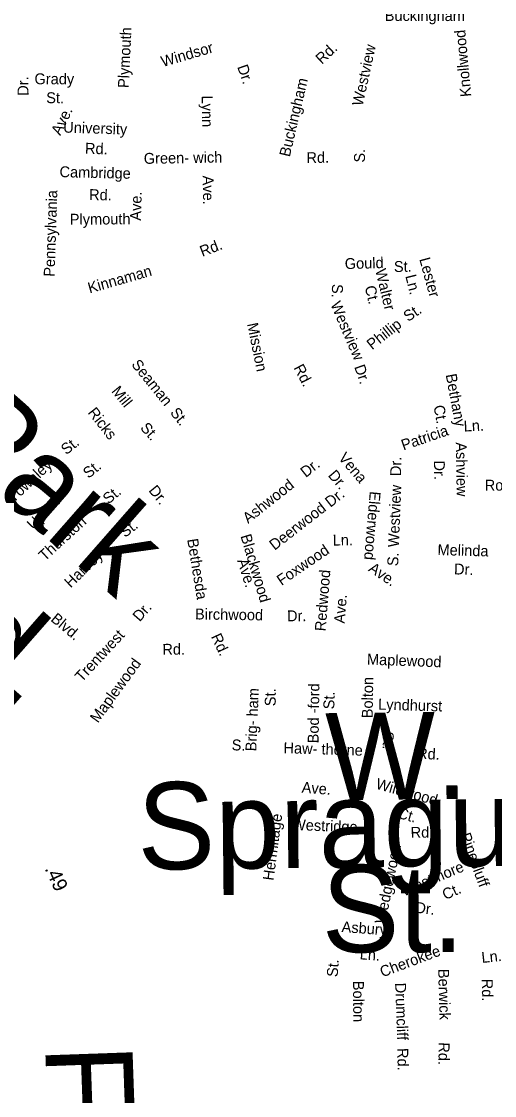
# Model space of a CAD drawing. Extents: x 1553981 to 1780076, y 812965 to 996873.
# Drawn here: x 1631447 to 1631962, y 846992 to 848162 of the extents above; entities that cross this region are included whole.
import ezdxf

# ---------------------------------------------------------------- set-up
doc = ezdxf.new("R2010")
doc.units = 0
doc.layers.add('Exist Road Non-System Type 51 Label', color=7, linetype='Continuous')
doc.layers.add('Exist Road Primary NC Service Mileage Hundredths English Label', color=7, linetype='Continuous')

msp = doc.modelspace()

# ---------------------------------------------------------------- texts
at = {"layer": 'Exist Road Non-System Type 51 Label'}
for s, height, rotation, p in [('Buckingham', 11.88, 359.9369, (1631842.6, 848163)), ('Plymouth', 11.88, 87.3751, (1631563.6, 848089.7)), ('Knollwood', 11.88, 95.24, (1631937, 848080.8)), ('Windsor', 11.88, 16.2893, (1631600.8, 848112.7)), ('Rd.', 11.88, 43.0505, (1631774, 848115.2)), ('Westview', 11.87, 77.5285, (1631818.4, 848069.6)), ('Dr.', 11.88, 288.8763, (1631681.7, 848113.1)), ('Grady', 11.88, 359.8279, (1631460.9, 848094)), ('Dr.', 11.88, 90.1885, (1631454.4, 848081.5)), ('Buckingham', 11.88, 76.8294, (1631739.1, 848014.2)), ('St.', 11.88, 359.8279, (1631473.7, 848073.4)), ('Lynn', 11.87, 271.1106, (1631643.1, 848081.6)), ('Ave.', 11.88, 63.8945, (1631489, 848037.5)), ('University', 11.88, 358.1355, (1631492.1, 848041.4)), ('Rd.', 11.88, 358.1355, (1631515.8, 848018.4)), ('S.', 11.88, 88.2785, (1631820.9, 848008.5)), ('Green- wich', 11.875, 1.0361, (1631580.1, 848007.2)), ('Rd.', 11.88, 1.228, (1631757.4, 848008)), ('Cambridge', 11.87, 358.6527, (1631488.1, 847992.8)), ('Ave.', 11.87, 270.9089, (1631644.2, 847994.4)), ('Pennsylvania', 11.875, 88.1079, (1631482.8, 847884.1)), ('Rd.', 11.87, 358.6527, (1631520.3, 847967.9)), ('Ave.', 11.88, 88.3595, (1631576.9, 847945.2)), ('Plymouth', 11.88, 0.4148, (1631499.4, 847940.9)), ('Rd.', 11.88, 20.981, (1631643.8, 847905.8)), ('Gould', 11.87, 1.5813, (1631799.2, 847892.5)), ('Lester', 11.88, 285.232, (1631880.2, 847903.5)), ('Kinnaman', 11.88, 15.9101, (1631521, 847866)), ('Walter', 11.88, 283.5549, (1631832.2, 847891.3)), ('St.', 11.87, 0.6036, (1631852.7, 847889.4)), ('Ln.', 11.88, 284.048, (1631865, 847885.1)), ('S.', 11.88, 268.1838, (1631785.3, 847876.5)), ('Ct.', 11.88, 283.5549, (1631820.7, 847873.1)), ('Westview', 11.87, 293.1047, (1631783.2, 847854.3)), ('St.', 11.88, 33.9112, (1631868, 847834.7)), ('Phillip', 11.88, 38.1275, (1631828.8, 847804)), ('Mission', 11.88, 281.4996, (1631692.6, 847832.8)), ('Seaman', 11.88, 308.9404, (1631565.9, 847788.3)), ('Rd.', 11.88, 297.4529, (1631743, 847785.1)), ('Dr.', 11.88, 288.9124, (1631809.2, 847786.1)), ('Bethany', 11.88, 280.5941, (1631909, 847777.4)), ('Park', 95, 318.7321, (1631353.8, 847704.5)), ('Mill', 11.88, 309.1432, (1631544.2, 847759.2)), ('Ricks', 11.88, 308.1796, (1631518.4, 847736)), ('St.', 11.88, 308.55, (1631608.1, 847735.9)), ('Ct.', 11.88, 280.5941, (1631895.7, 847743.2)), ('St.', 11.88, 311.8649, (1631575.5, 847719)), ('Patricia', 11.88, 18.8552, (1631863, 847694.7)), ('Ln.', 11.88, 3.1367, (1631929, 847715.4)), ('St.', 11.88, 38.6141, (1631495.6, 847689.6)), ('Ashview', 11.87, 270.9549, (1631920.1, 847703.7)), ('Townley', 11.88, 42.9919, (1631438, 847637.4)), ('Vena', 11.88, 310.4853, (1631791.4, 847686.4)), ('Dr.', 11.88, 89.1239, (1631860.4, 847666.8)), ('Dr.', 11.87, 270.9549, (1631896.2, 847683.9)), ('St.', 11.88, 38.6993, (1631519.7, 847663.8)), ('Dr.', 11.87, 38.3554, (1631756.6, 847664.8)), ('Dr.', 11.88, 310.4853, (1631780.2, 847667.4)), ('Ashwood', 11.88, 38.3759, (1631693.7, 847614.7)), ('Rosewood', 11.87, 0.0365, (1631951.6, 847651.1)), ('Blvd.', 95, 318.7321, (1631233.7, 847594.5)), ('St.', 11.88, 39.7159, (1631541.5, 847635.8)), ('Dr.', 11.88, 309.205, (1631584.7, 847651)), ('Dr.', 11.88, 38.0264, (1631783.4, 847632.3)), ('Elderwood', 11.88, 265.2041, (1631826.4, 847650.7)), ('Westview', 11.88, 87.7181, (1631858, 847589.2)), ('Upton', 11.88, 45.4397, (1631459.9, 847607.7)), ('Deerwood', 11.88, 37.8897, (1631722.6, 847585.5)), ('Thurston', 11.88, 42.3297, (1631472.1, 847573.7)), ('St.', 11.88, 37.6043, (1631559.5, 847599.4)), ('Blackwood', 11.87, 286.5234, (1631685.3, 847601.7)), ('Ln.', 11.87, 0.807, (1631786, 847591.2)), ('Bethesda', 11.87, 279.2209, (1631627.3, 847597.9)), ('Foxwood', 11.88, 34.2995, (1631730.1, 847547.1)), ('Melinda', 11.88, 358.3907, (1631900, 847580.9)), ('Harvey', 11.88, 44.162, (1631500.4, 847544.4)), ('S.', 11.87, 86.3525, (1631857.1, 847568.5)), ('Ave.', 11.88, 287.4494, (1631681.7, 847574.9)), ('Ave.', 11.88, 325.7081, (1631824, 847564)), ('Dr.', 11.88, 358.3907, (1631918, 847559.8)), ('Redwood', 11.88, 85.5101, (1631778.2, 847497.5)), ('Ave.', 11.88, 85.5101, (1631799, 847506)), ('Dr.', 11.88, 48.782, (1631575.6, 847507.5)), ('Birchwood', 11.88, 359.1597, (1631635.8, 847510.7)), ('Dr.', 11.88, 0.6483, (1631736.2, 847508.6)), ('Blvd.', 11.88, 320.275, (1631477.8, 847509.7)), ('Trentwest', 11.88, 47.1158, (1631512.5, 847441.7)), ('Rd.', 11.87, 294.803, (1631653, 847492.1)), ('Rd.', 11.88, 0.4741, (1631600.3, 847472.2)), ('Maplewood', 11.88, 357.9123, (1631823.1, 847461.5)), ('Maplewood', 11.88, 53.9674, (1631530, 847397.1)), ('Bod -ford', 11.88, 89.1279, (1631770.5, 847375.6)), ('Bolton', 11.88, 89.1689, (1631829.5, 847402.9)), ('Brig- ham', 11.88, 87.6455, (1631702.6, 847366.8)), ('St.', 11.88, 89.7885, (1631723.8, 847416.1)), ('St.', 11.88, 88.4328, (1631787.6, 847412.6)), ('Lyndhurst', 11.88, 358.3388, (1631835.3, 847412.4)), ('W.', 95, 0.6462, (1631778.5, 847313.5)), ('S.', 11.87, 357.3885, (1631675.6, 847368.2)), ('St.', 11.88, 270.0194, (1631840.5, 847388.5)), ('Haw- thorne', 11.875, 358.0872, (1631732.1, 847365)), ('Rd.', 11.88, 356.8088, (1631877.6, 847359)), ('Sprague', 95, 0.5762, (1631573.4, 847238)), ('Ave.', 11.88, 355.4584, (1631751.8, 847322)), ('Wildwood', 11.88, 344.1437, (1631832.1, 847326.5)), ('Hermitage', 11.88, 82.464, (1631721.4, 847225.6)), ('Ct.', 11.88, 344.1437, (1631855.8, 847294.6)), ('Westridge', 11.88, 357.7891, (1631741.4, 847281.3)), ('Rd.', 11.87, 0.519, (1631870.9, 847272.7)), ('Pinebluff', 11.87, 290.3431, (1631924.5, 847275.6)), ('Wedgewood', 11.88, 78.6207, (1631843.1, 847178.2)), ('St.', 95, 0.1318, (1631774, 847147.9)), ('Westmore', 11.88, 22.8585, (1631863.4, 847208.6)), ('Ct.', 11.88, 24.0857, (1631908.6, 847204.7)), ('Dr.', 11.87, 353.5921, (1631875.5, 847191.1)), ('Asbury', 11.88, 355.8083, (1631795.3, 847170)), ('Ln.', 11.88, 355.8083, (1631815.1, 847140.3)), ('Cherokee', 11.88, 20.6904, (1631840.1, 847120.5)), ('Ln.', 11.87, 6.0825, (1631948.7, 847136.2)), ('St.', 11.87, 85.5283, (1631791.2, 847120.6)), ('Berwick', 11.88, 271.7058, (1631900.8, 847129.7)), ('Bolton', 11.88, 270.5151, (1631808, 847116.8)), ('Drumcliff', 11.88, 272.1552, (1631853.9, 847114.5)), ('Rd.', 11.88, 270.8022, (1631948.4, 847119)), ('Freeman', 95, 272.0187, (1631472.5, 847046)), ('Rd.', 11.88, 270.9315, (1631856.3, 847043.5)), ('Rd.', 11.88, 269.0457, (1631901.5, 847049.9))]:
    msp.add_text(s, height=height, rotation=rotation, dxfattribs=at).set_placement(p)
at = {"layer": 'Exist Road Primary NC Service Mileage Hundredths English Label'}
msp.add_text('.49', height=15.62, rotation=294.5672, dxfattribs=at).set_placement((1631471.8, 847239.1))

doc.saveas('drawing.dxf')
